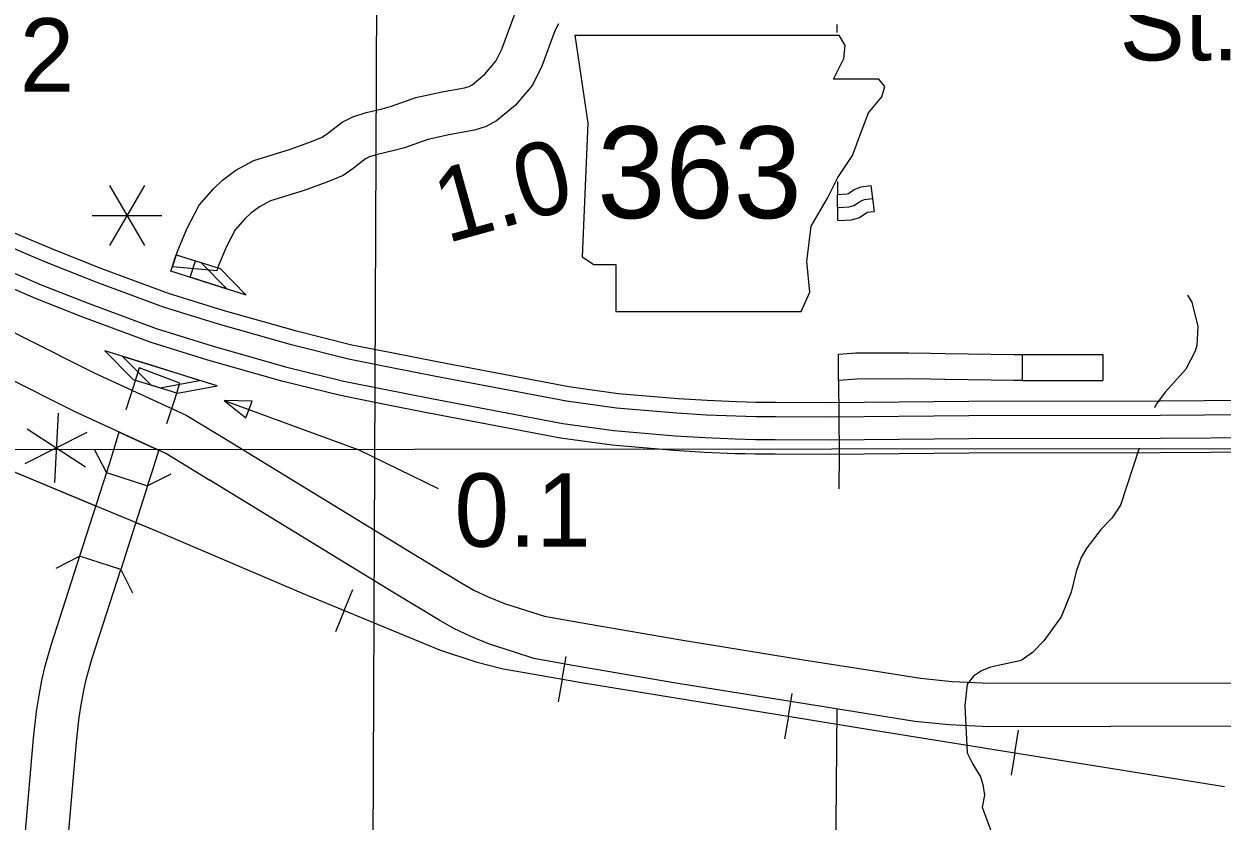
# Model space of a CAD drawing. Extents: x 1374139 to 1377472, y 1168351 to 1170484.
# Drawn here: x 1375883 to 1376021, y 1169045.3 to 1169137 of the extents above; entities that cross this region are included whole.
import ezdxf

# ---------------------------------------------------------------- set-up
doc = ezdxf.new("R2010")
doc.units = 0
doc.layers.add('Default', color=7, linetype='Continuous')

msp = doc.modelspace()

# ---------------------------------------------------------------- linework, layer by layer
at = {"layer": 'Default'}
for p, q in [((1375922.99, 1168982), (1375923.67, 1169140.31)), ((1375946.46, 1169135.74), (1375947.98, 1169125.59)), ((1375977.58, 1169134.56), (1375976.88, 1169135.73)), ((1375977.42, 1169133.04), (1375977.58, 1169134.56)), ((1375976.23, 1169130.67), (1375977.42, 1169133.04)), ((1375981.48, 1169130.67), (1375976.23, 1169130.67)), ((1375982.15, 1169129.82), (1375981.48, 1169130.67)), ((1375981.81, 1169128.64), (1375982.15, 1169129.82)), ((1375980.29, 1169126.78), (1375981.81, 1169128.64)), ((1375979.45, 1169124.58), (1375980.29, 1169126.78)), ((1375947.98, 1169125.59), (1375947.3, 1169110.2)), ((1375978.43, 1169121.87), (1375979.45, 1169124.58)), ((1375976.74, 1169119.33), (1375978.43, 1169121.87)), ((1375896.91, 1169118.44), (1375892.91, 1169111.51)), ((1375892.91, 1169118.44), (1375896.91, 1169111.51)), ((1375975.55, 1169116.96), (1375976.74, 1169119.33)), ((1375976.74, 1169114.39), (1375976.72, 1169117.4)), ((1375973.69, 1169113.75), (1375975.55, 1169116.96)), ((1375890.91, 1169114.97), (1375898.91, 1169114.97)), ((1375880.9, 1169113.4), (1375884.58, 1169111.87)), ((1375973.19, 1169109.69), (1375973.69, 1169113.75)), ((1375883.92, 1169110.31), (1375880.21, 1169111.85)), ((1375884.58, 1169111.87), (1375886.67, 1169110.98)), ((1375886.02, 1169109.41), (1375883.92, 1169110.31)), ((1375886.67, 1169110.98), (1375891.96, 1169108.89)), ((1375899.95, 1169108.55), (1375900.56, 1169110.46)), ((1375900.56, 1169110.46), (1375903.42, 1169109.56)), ((1375947.3, 1169110.2), (1375948.65, 1169109.35)), ((1375891.35, 1169107.3), (1375886.02, 1169109.41)), ((1375891.96, 1169108.89), (1375899.64, 1169106.03)), ((1375905.25, 1169108.59), (1375900.15, 1169109.05)), ((1375902.17, 1169107.87), (1375902.78, 1169109.77)), ((1375902.78, 1169109.77), (1375905.64, 1169108.87)), ((1375903.42, 1169109.56), (1375906.42, 1169106.51)), ((1375905.64, 1169108.87), (1375908.64, 1169105.82)), ((1375948.65, 1169109.35), (1375951.19, 1169109.35)), ((1375951.19, 1169109.35), (1375951.19, 1169103.94)), ((1375973.52, 1169106.14), (1375973.19, 1169109.69)), ((1375906.42, 1169106.51), (1375899.95, 1169108.55)), ((1375908.64, 1169105.82), (1375902.17, 1169107.87)), ((1375899.09, 1169104.42), (1375891.35, 1169107.3)), ((1375899.64, 1169106.03), (1375905.93, 1169104.08)), ((1375972.51, 1169103.94), (1375973.52, 1169106.14)), ((1375905.44, 1169102.45), (1375899.09, 1169104.42)), ((1375905.93, 1169104.08), (1375914.27, 1169101.72)), ((1375951.19, 1169103.94), (1375972.51, 1169103.94)), ((1375913.83, 1169100.08), (1375905.44, 1169102.45)), ((1375914.27, 1169101.72), (1375920.79, 1169100.09)), ((1375897.82, 1169097.69), (1375892.37, 1169099.38)), ((1375892.37, 1169099.38), (1375895.63, 1169096.11)), ((1375920.42, 1169098.43), (1375913.83, 1169100.08)), ((1375920.79, 1169100.09), (1375925.35, 1169099.19)), ((1375925.35, 1169099.19), (1375930.79, 1169098.12)), ((1375899.82, 1169097.07), (1375894.37, 1169098.76)), ((1375894.37, 1169098.76), (1375897.64, 1169095.49)), ((1375903.26, 1169096), (1375897.82, 1169097.69)), ((1375925.02, 1169097.52), (1375920.42, 1169098.43)), ((1375930.79, 1169098.12), (1375945.78, 1169095.28)), ((1375976.84, 1169095.99), (1375976.82, 1169099)), ((1375997.96, 1169098.98), (1375997.96, 1169095.98)), ((1375901, 1169095.68), (1375896.32, 1169097.45)), ((1375905.27, 1169095.38), (1375899.82, 1169097.07)), ((1375930.46, 1169096.45), (1375925.02, 1169097.52)), ((1375945.51, 1169093.6), (1375930.46, 1169096.45)), ((1375895.63, 1169096.11), (1375898.73, 1169095.15)), ((1375897.64, 1169095.49), (1375900.73, 1169094.53)), ((1375898.73, 1169095.15), (1375903.26, 1169096)), ((1375900.73, 1169094.53), (1375905.27, 1169095.38)), ((1375945.78, 1169095.28), (1375951.44, 1169094.5)), ((1375951.25, 1169092.81), (1375945.51, 1169093.6)), ((1375951.44, 1169094.5), (1375958.35, 1169093.91)), ((1375958.35, 1169093.91), (1375961.69, 1169093.7)), ((1375961.69, 1169093.7), (1375965.08, 1169093.56)), ((1375965.08, 1169093.56), (1375966.2, 1169093.53)), ((1375975.75, 1169093.46), (1375991.82, 1169093.61)), ((1375991.82, 1169093.61), (1376013.84, 1169093.66)), ((1376013.84, 1169093.66), (1376025.42, 1169093.74)), ((1375886.97, 1169092.23), (1375886.55, 1169084.24)), ((1375958.22, 1169092.22), (1375951.25, 1169092.81)), ((1375961.61, 1169092), (1375958.22, 1169092.22)), ((1375966.2, 1169093.53), (1375967.32, 1169093.5)), ((1375967.32, 1169093.5), (1375969.56, 1169093.49)), ((1375969.56, 1169093.49), (1375975.75, 1169093.46)), ((1375965.02, 1169091.86), (1375961.61, 1169092)), ((1375966.15, 1169091.83), (1375965.02, 1169091.86)), ((1375967.29, 1169091.8), (1375966.15, 1169091.83)), ((1375969.55, 1169091.79), (1375967.29, 1169091.8)), ((1375975.75, 1169091.76), (1375969.55, 1169091.79)), ((1375991.83, 1169091.91), (1375975.75, 1169091.76)), ((1376013.85, 1169091.96), (1375991.83, 1169091.91)), ((1376025.44, 1169092.04), (1376013.85, 1169091.96)), ((1375883.2, 1169086.42), (1375890.33, 1169090.05)), ((1375883.41, 1169090.41), (1375890.11, 1169086.05)), ((1376084.05, 1169088.15), (1375597.43, 1169087.79)), ((1375919.91, 1169069.5), (1375920.92, 1169071.94)), ((1375919.91, 1169069.5), (1375918.91, 1169067.05)), ((1375944.99, 1169061.61), (1375945.45, 1169064.21)), ((1375944.99, 1169061.61), (1375944.54, 1169059.01)), ((1375971.05, 1169057.36), (1375971.47, 1169059.96)), ((1375971.05, 1169057.36), (1375970.62, 1169054.75)), ((1375997.11, 1169053.14), (1375997.53, 1169055.75)), ((1375997.11, 1169053.14), (1375996.69, 1169050.54))]:
    msp.add_line(p, q, dxfattribs=at)
for points in [[(1375929.63, 1169092.23), (1375924.19, 1169093.3), (1375919.49, 1169094.24), (1375912.73, 1169095.92), (1375904.22, 1169098.33), (1375897.7, 1169100.34), (1375889.81, 1169103.29), (1375884.38, 1169105.43), (1375882.25, 1169106.34), (1375878.46, 1169107.92), (1375874.53, 1169109.79), (1375869.16, 1169112.31), (1375861.8, 1169116.1), (1375854.73, 1169120.05), (1375847.42, 1169124.26), (1375836, 1169130.66), (1375818.62, 1169140.48), (1375805.14, 1169148.19), (1375795.84, 1169153.64), (1375796.67, 1169155.13)], [(1375796.67, 1169155.13), (1375805.99, 1169149.66), (1375819.46, 1169141.95), (1375836.83, 1169132.15), (1375848.26, 1169125.74), (1375855.57, 1169121.53), (1375862.6, 1169117.6), (1375869.91, 1169113.83), (1375875.26, 1169111.33), (1375879.15, 1169109.47), (1375882.91, 1169107.91), (1375885.03, 1169107), (1375890.42, 1169104.87), (1375898.25, 1169101.95), (1375904.71, 1169099.96), (1375913.16, 1169097.56), (1375919.86, 1169095.89), (1375924.52, 1169094.97), (1375929.96, 1169093.9)], [(1375900.15, 1169109.05), (1375900.76, 1169110.96), (1375901.83, 1169113.53), (1375903.22, 1169116.16), (1375904.85, 1169118.05), (1375905.92, 1169119.05), (1375907.44, 1169120.21), (1375909.5, 1169121.31), (1375913.74, 1169122.62), (1375916.14, 1169123.48), (1375917.39, 1169123.99), (1375918, 1169124.41), (1375919.69, 1169125.72), (1375920.89, 1169126.34), (1375922.43, 1169126.84), (1375924.3, 1169127.26), (1375925.35, 1169127.54), (1375928.15, 1169128.56), (1375931.2, 1169129.22), (1375933.76, 1169129.67), (1375934.29, 1169129.83), (1375934.64, 1169130.03), (1375936.12, 1169131.24), (1375937.38, 1169132.74), (1375938.06, 1169134.12), (1375939.59, 1169138.28)], [(1375944.6, 1169137.05), (1375944.16, 1169136.22), (1375942.67, 1169132.16), (1375941.6, 1169129.98), (1375939.64, 1169127.66), (1375937.45, 1169125.86), (1375936.24, 1169125.2), (1375934.93, 1169124.8), (1375932.16, 1169124.31), (1375929.54, 1169123.74), (1375926.87, 1169122.77), (1375925.51, 1169122.4), (1375923.75, 1169122.01), (1375922.83, 1169121.71), (1375922.38, 1169121.48), (1375920.95, 1169120.38), (1375919.79, 1169119.57), (1375917.93, 1169118.81), (1375915.32, 1169117.87), (1375911.44, 1169116.68), (1375910.15, 1169115.99), (1375909.15, 1169115.23), (1375908.46, 1169114.58), (1375907.37, 1169113.32), (1375906.36, 1169111.4), (1375905.45, 1169109.23), (1375905.25, 1169108.59)], [(1375976.62, 1169136.96), (1375976.62, 1169136.03)], [(1375946.46, 1169135.74), (1375976.88, 1169135.73)], [(1375976.71, 1169118.9), (1375976.72, 1169117.4)], [(1375976.72, 1169117.4), (1375977.82, 1169117.46), (1375977.96, 1169117.5), (1375978.14, 1169117.63), (1375978.64, 1169117.97), (1375979.44, 1169118.27), (1375980.54, 1169118.41), (1375980.93, 1169115.44)], [(1375976.73, 1169115.89), (1375976.86, 1169115.9), (1375978.06, 1169115.97), (1375978.6, 1169116.12), (1375979, 1169116.39), (1375979.34, 1169116.63), (1375979.81, 1169116.8), (1375980.74, 1169116.92)], [(1375976.74, 1169114.39), (1375978.31, 1169114.49), (1375979.24, 1169114.74), (1375979.85, 1169115.16), (1375980.04, 1169115.29), (1375980.17, 1169115.34), (1375980.93, 1169115.44)], [(1376017.02, 1169105.8), (1376017.52, 1169105.01), (1376018.19, 1169102.19), (1376018.09, 1169100.02), (1376017.9, 1169099.34), (1376016.8, 1169097.28), (1376014.46, 1169094.68), (1376013.4, 1169093.26), (1376013.19, 1169092.83)], [(1375876.04, 1169104.56), (1375882.95, 1169100.97), (1375891.2, 1169096.84), (1375901.71, 1169091.99), (1375907.05, 1169088.75)], [(1375847.82, 1169102.14), (1375854.93, 1169098.25), (1375870.51, 1169090.36), (1375877.91, 1169087.11), (1375891.29, 1169081.56)], [(1375847.82, 1169102.14), (1375854.93, 1169098.25), (1375870.51, 1169090.36), (1375877.91, 1169087.11), (1375890.84, 1169081.75), (1375898.17, 1169078.72), (1375914.98, 1169071.53), (1375930.87, 1169064.99), (1375935.05, 1169063.59), (1375938.23, 1169062.81), (1375940.92, 1169062.33), (1375947.22, 1169061.22), (1375980.44, 1169055.83), (1376021.26, 1169049.25)], [(1375904.45, 1169084.48), (1375899.36, 1169087.57), (1375889.03, 1169092.34), (1375880.68, 1169096.51), (1375873.74, 1169100.12)], [(1375976.82, 1169099), (1375978.81, 1169099.15), (1375984.92, 1169099.18), (1375987.43, 1169099.12)], [(1375987.43, 1169099.12), (1375989.1, 1169099.08), (1375997.01, 1169098.98), (1375997.96, 1169098.98)], [(1375997.96, 1169098.98), (1376007.27, 1169098.98), (1376007.27, 1169095.98)], [(1375896.32, 1169097.45), (1375895.65, 1169095.33), (1375894.76, 1169092.59)], [(1375899.51, 1169091.04), (1375900.42, 1169093.81), (1375901, 1169095.68)], [(1375987.36, 1169096.12), (1375984.89, 1169096.18), (1375978.93, 1169096.15), (1375976.84, 1169095.99)], [(1375976.84, 1169096.02), (1375976.88, 1169087.54), (1375976.85, 1169083.51)], [(1375997.96, 1169095.98), (1375996.99, 1169095.98), (1375989.05, 1169096.08), (1375987.36, 1169096.12)], [(1375997.96, 1169095.98), (1376007.27, 1169095.98)], [(1375906.08, 1169093.69), (1375921.61, 1169088.01), (1375930.74, 1169083.57)], [(1375929.97, 1169093.9), (1375945.09, 1169091.04), (1375950.96, 1169090.22), (1375958.03, 1169089.62), (1375961.47, 1169089.41), (1375964.93, 1169089.26), (1375966.09, 1169089.23), (1375967.25, 1169089.2), (1375969.53, 1169089.19), (1375975.76, 1169089.16), (1375991.85, 1169089.31), (1376013.86, 1169089.36), (1376025.47, 1169089.44)], [(1376025.49, 1169087.74), (1376013.87, 1169087.66), (1375991.86, 1169087.61), (1375975.76, 1169087.46), (1375969.52, 1169087.49), (1375967.22, 1169087.5), (1375966.05, 1169087.53), (1375964.87, 1169087.56), (1375961.38, 1169087.71), (1375957.91, 1169087.93), (1375950.77, 1169088.53), (1375944.82, 1169089.36), (1375929.66, 1169092.23)], [(1375898.56, 1169087.94), (1375893.97, 1169090.05), (1375893.08, 1169087.09), (1375892.53, 1169085.38), (1375897.28, 1169083.84)], [(1375892.53, 1169085.38), (1375891.16, 1169088.05)], [(1375906.97, 1169088.8), (1375928.11, 1169075.89), (1375933.47, 1169072.66), (1375934.85, 1169071.86), (1375936.48, 1169071.1), (1375938.37, 1169070.32), (1375940.92, 1169069.51), (1375942.97, 1169068.85), (1375947.09, 1169068.11), (1375958.68, 1169066.12), (1375972.79, 1169063.84), (1375980.69, 1169062.59), (1375986.25, 1169061.71), (1375989.92, 1169061.32), (1375994.23, 1169061.13), (1376022.3, 1169061.2)], [(1376011.42, 1169088.21), (1376009.27, 1169081.64), (1376008.3, 1169080.14), (1376007, 1169078.78), (1376006.43, 1169078.06), (1376005.43, 1169076.73), (1376004.76, 1169075.61), (1376004.2, 1169073.99), (1376003.62, 1169071.61), (1376002.47, 1169068.77), (1376000.46, 1169066.02), (1375999.17, 1169064.68), (1375997.97, 1169063.83), (1375997.69, 1169063.72), (1375994.31, 1169062.97), (1375993.28, 1169062.55), (1375992.38, 1169061.96), (1375991.62, 1169061.04), (1375991.36, 1169058.59), (1375991.64, 1169053.14), (1375992.29, 1169051.81), (1375993.17, 1169050.36), (1375993.45, 1169049.49), (1375993.62, 1169048.27), (1375993.35, 1169046.86), (1375995.05, 1169042.32)], [(1375897.28, 1169083.84), (1375897.85, 1169085.6), (1375898.56, 1169087.94)], [(1375892.53, 1169085.38), (1375889.42, 1169075.75)], [(1375899.95, 1169085.21), (1375897.28, 1169083.84)], [(1376022.21, 1169056.2), (1375994.12, 1169056.13), (1375989.55, 1169056.34), (1375985.6, 1169056.75), (1375979.91, 1169057.65), (1375972.01, 1169058.9), (1375957.86, 1169061.19), (1375946.23, 1169063.19), (1375941.76, 1169063.98), (1375939.4, 1169064.75), (1375936.66, 1169065.62), (1375934.48, 1169066.52), (1375932.53, 1169067.42), (1375930.92, 1169068.36), (1375925.51, 1169071.62), (1375904.37, 1169084.53)], [(1375897.28, 1169083.84), (1375894.18, 1169074.22)], [(1375895.93, 1169079.65), (1375898.17, 1169078.72), (1375914.98, 1169071.53), (1375930.87, 1169064.99), (1375935.05, 1169063.59), (1375938.23, 1169062.81), (1375940.92, 1169062.33), (1375947.22, 1169061.22), (1375980.44, 1169055.83), (1376021.26, 1169049.25)], [(1375889.42, 1169075.75), (1375886.13, 1169065.49), (1375885.39, 1169062.96), (1375885.06, 1169061.46), (1375884.76, 1169059.73), (1375884.45, 1169057.9), (1375884.1, 1169054.83), (1375881.81, 1169028.05), (1375881.35, 1169022.53), (1375881.2, 1169020.22), (1375881.17, 1169017.85), (1375881.26, 1169015.48), (1375881.44, 1169013.07), (1375881.87, 1169010.37), (1375886.81, 1169011.14)], [(1375886.81, 1169011.14), (1375886.41, 1169013.66), (1375886.25, 1169015.77), (1375886.17, 1169017.91), (1375886.2, 1169020.02), (1375886.34, 1169022.17), (1375886.79, 1169027.63), (1375889.08, 1169054.34), (1375889.4, 1169057.21), (1375889.68, 1169058.87), (1375889.97, 1169060.49), (1375890.24, 1169061.73), (1375890.91, 1169064.03), (1375894.18, 1169074.22), (1375889.42, 1169075.75)], [(1375886.75, 1169074.38), (1375889.42, 1169075.75)], [(1375894.18, 1169074.22), (1375895.55, 1169071.55)], [(1375976.63, 1169058.15), (1375976.25, 1169014)]]:
    msp.add_lwpolyline(points, dxfattribs=at)
msp.add_lwpolyline([(1375908.6, 1169091.68), (1375909.3, 1169093.6), (1375906.08, 1169093.69)], close=True, dxfattribs=at)

# ---------------------------------------------------------------- texts
for s, height, p in [('St. Hwy.', 8.448, (1376009.17, 1169132.83)), ('0.2', 8.448, (1375873.13, 1169129.23)), ('363', 10.56, (1375949.04, 1169114.67)), ('0.1', 8.448, (1375932.61, 1169076.85))]:
    msp.add_text(s, height=height, dxfattribs=at).set_placement(p)
msp.add_text('1.0', height=8.448, rotation=15.578, dxfattribs=at).set_placement((1375931.7, 1169111.75))

doc.saveas('drawing.dxf')
